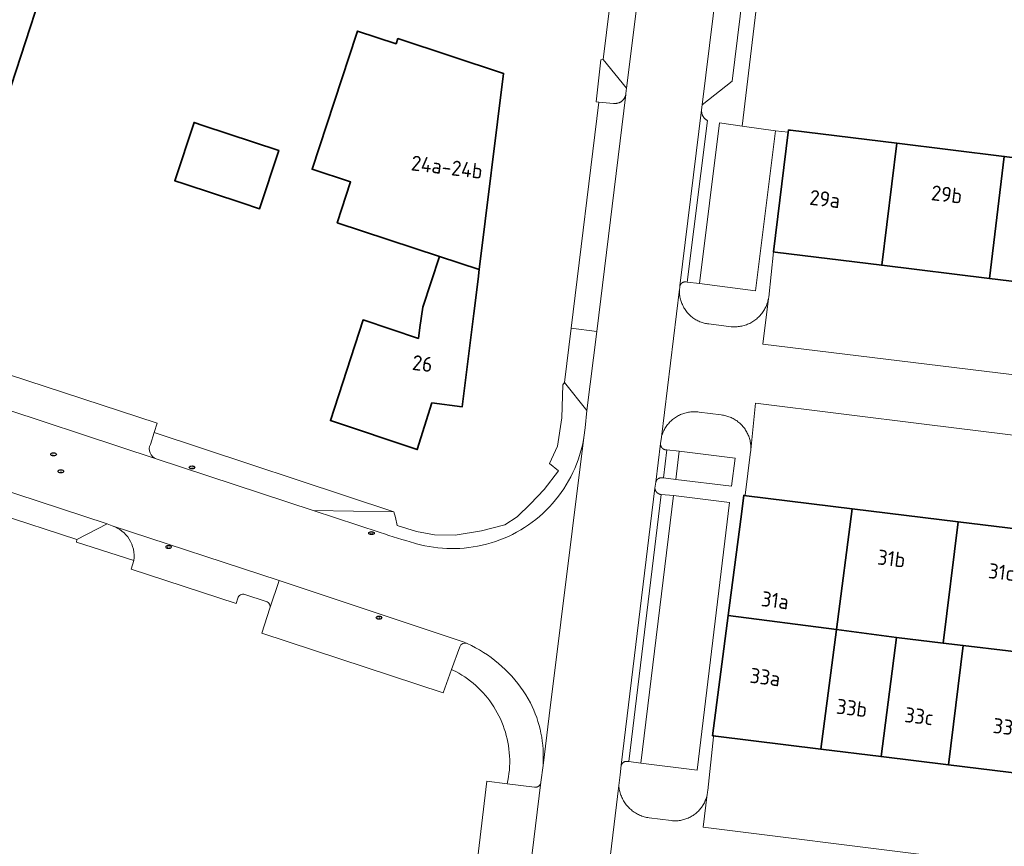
# Model space of a CAD drawing. Header units: metres. Extents: x 149984 to 156489, y 469398 to 478068.
# Tile 794 of 854: x 154919 to 155007, y 473667 to 473741. Entities that reach past the tile are written whole.
import ezdxf
from ezdxf.enums import TextEntityAlignment as Align

# ---------------------------------------------------------------- set-up
doc = ezdxf.new("R2010")
doc.units = ezdxf.units.M
doc.header["$LTSCALE"] = 0.75
for name, color, linetype, lineweight in [('B-WE-IE-MEUBILAIR-S', 252, 'Continuous', 25), ('B-WE-OG-BEBOUWING-GV', 6, 'Continuous', 35), ('B-WE-OG-BEBOUWING-T18', 1, 'Continuous', 18), ('B-WE-OG-TERREIN_ERF-GV', 252, 'Continuous', 18), ('B-WE-VH-OPENVERHARDING_BETONSTRAATSTEEN-GV', 252, 'Continuous', 18)]:
    doc.layers.add(name, color=color, linetype=linetype, lineweight=lineweight)
doc.styles.add('NLCS-ISO', font='NLCS-ISO.ttf')
doc.styles.add('NLCS-ISO-M750-T18', font='NLCS-ISO.ttf', dxfattribs={"height": 1.35})

# ---------------------------------------------------------------- blocks, each defined once
blk = doc.blocks.new('SIE-MEUBILAIR_PUT_RIOOLPUT-SO')
blk.add_ellipse((0, 0), major_axis=(1.25, 0), ratio=0.54)
at = {"style": 'NLCS-ISO'}
blk.add_text('ri', height=0.75, dxfattribs=at).set_placement((-0.04, 0.07), align=Align.MIDDLE_CENTER)
blk = doc.blocks.new('SIE-MEUBILAIR_PUT_KOLK-SO')
blk.add_ellipse((0, 0), major_axis=(1.25, 0), ratio=0.54)
at = {"style": 'NLCS-ISO'}
blk.add_text('klk', height=0.75, dxfattribs=at).set_placement((0.03, 0), align=Align.MIDDLE_CENTER)

msp = doc.modelspace()

# ---------------------------------------------------------------- linework, layer by layer
at = {"layer": 'B-WE-OG-BEBOUWING-GV', "flags": 128}
for points in [[(154916.247, 473774.913), (154911.454, 473760.277), (154912.415, 473759.962), (154902.533, 473729.786), (154914.89, 473725.75), (154924.772, 473755.926), (154930.82, 473753.945), (154931.465, 473755.916), (154940.095, 473753.12), (154943.46, 473763.506), (154941.008, 473764.3), (154941.989, 473767.326), (154935.853, 473769.314), (154935.61, 473768.572)], [(154956.294, 473719.628), (154959.867, 473718.45), (154962.052, 473736.018), (154952.574, 473739.141), (154952.422, 473738.68), (154948.963, 473739.82), (154948.869, 473739.536), (154944.884, 473727.443), (154948.343, 473726.303), (154947.138, 473722.646)], [(154933.429, 473726.124), (154938.589, 473724.422), (154940.18, 473723.898), (154941.902, 473729.121), (154935.11, 473731.36), (154934.304, 473731.626), (154932.582, 473726.403)], [(154987.763, 473730.928), (154987.579, 473730.951), (154987.554, 473730.745), (154986.246, 473720.032), (154986.39, 473720.014), (154995.953, 473718.841), (154997.287, 473729.763)], [(154997.287, 473729.763), (154995.953, 473718.841), (155005.593, 473717.659), (155006.928, 473728.583)], [(155015.261, 473716.474), (155016.596, 473727.399), (155006.928, 473728.583), (155005.593, 473717.659)], [(154959.867, 473718.45), (154956.294, 473719.628), (154954.8, 473715.085), (154954.551, 473713.244), (154954.421, 473712.281), (154949.459, 473713.931), (154946.535, 473704.924), (154954.312, 473702.325), (154955.626, 473706.493), (154958.332, 473706.136), (154959.374, 473714.507), (154959.76, 473717.598)], [(154991.882, 473686.185), (154993.287, 473697.02), (154983.817, 473698.185), (154983.702, 473698.199), (154983.58, 473698.214), (154983.305, 473696.097), (154982.183, 473687.444)], [(155002.795, 473695.85), (154993.287, 473697.02), (154991.882, 473686.185), (154997.271, 473685.486), (155001.467, 473684.983)], [(155012.636, 473694.639), (155002.795, 473695.85), (155001.467, 473684.983), (155003.25, 473684.769), (155011.312, 473683.802)], [(154981.069, 473676.64), (154990.493, 473675.481), (154991.882, 473686.185), (154982.183, 473687.444), (154980.786, 473676.675), (154980.892, 473676.662), (154981.037, 473676.644)], [(154990.493, 473675.481), (154995.887, 473674.817), (154997.271, 473685.486), (154991.882, 473686.185)], [(155003.25, 473684.769), (155001.467, 473684.983), (154997.271, 473685.486), (154995.887, 473674.817), (155001.942, 473674.073)], [(155001.942, 473674.073), (155010.002, 473673.081), (155011.312, 473683.802), (155003.25, 473684.769)]]:
    msp.add_lwpolyline(points, close=True, dxfattribs=at)
at = {"layer": 'B-WE-OG-TERREIN_ERF-GV', "flags": 128}
for points in [[(154959.848, 473761.54), (154957.444, 473754.121), (154943.308, 473758.701), (154945.712, 473766.12), (154941.989, 473767.326), (154941.008, 473764.3), (154943.46, 473763.506), (154940.095, 473753.12), (154931.465, 473755.916), (154930.82, 473753.945), (154924.772, 473755.926), (154914.89, 473725.75), (154902.533, 473729.786), (154912.415, 473759.962), (154911.454, 473760.277), (154916.247, 473774.913), (154935.61, 473768.572), (154935.853, 473769.314), (154933.688, 473770.016), (154938.504, 473784.875), (154963.42, 473776.8), (154958.422, 473762.002)], [(154948.869, 473739.536), (154948.963, 473739.82), (154952.422, 473738.68), (154952.574, 473739.141), (154962.052, 473736.018), (154959.867, 473718.45), (154959.76, 473717.598), (154959.374, 473714.507), (154958.332, 473706.136), (154955.626, 473706.493), (154954.312, 473702.325), (154946.535, 473704.924), (154949.459, 473713.931), (154954.421, 473712.281), (154954.551, 473713.244), (154954.8, 473715.085), (154956.294, 473719.628), (154947.138, 473722.646), (154948.343, 473726.303), (154944.884, 473727.443)], [(154938.589, 473724.422), (154933.429, 473726.124), (154932.582, 473726.403), (154934.304, 473731.626), (154935.11, 473731.36), (154941.902, 473729.121), (154940.18, 473723.898)], [(155033.048, 473705.929), (155034.207, 473714.151), (155024.578, 473715.332), (155015.261, 473716.474), (155005.593, 473717.659), (154995.953, 473718.841), (154986.39, 473720.014), (154986.246, 473720.032), (154985.814, 473715.967), (154985.797, 473715.861), (154985.305, 473711.761), (155000, 473709.966)], [(155031.539, 473692.313), (155032.447, 473700.562), (155000, 473704.579), (154984.639, 473706.481), (154984.208, 473702.308), (154984.201, 473702.206), (154984.19, 473702.104), (154983.706, 473698.228), (154983.702, 473698.199), (154983.817, 473698.185), (154993.287, 473697.02), (155002.795, 473695.85), (155012.636, 473694.639), (155021.914, 473693.497)], [(155010.002, 473673.081), (155001.942, 473674.073), (154995.887, 473674.817), (154990.493, 473675.481), (154981.069, 473676.64), (154981.037, 473676.644), (154980.892, 473676.662), (154980.88, 473676.573), (154980.353, 473671.76), (154980.343, 473671.658), (154980.329, 473671.556), (154980.311, 473671.455), (154979.941, 473668.497), (155000, 473665.986), (155027.94, 473662.566), (155028.905, 473670.756), (155019.28, 473671.94)]]:
    msp.add_lwpolyline(points, close=True, dxfattribs=at)
for points in [[(154988.143, 473770.554), (154983.436, 473731.296), (154986.416, 473730.89), (154987.554, 473730.745), (154987.579, 473730.951), (154987.763, 473730.928), (154997.287, 473729.763), (155006.928, 473728.583), (155016.596, 473727.399)], [(154917.679, 473709.052), (154931.002, 473704.698), (154930.73, 473703.845), (154952.216, 473696.745), (154952.353, 473696.232), (154952.525, 473695.509), (154954.241, 473694.978), (154955.858, 473694.668), (154957.713, 473694.645), (154960.083, 473695.044), (154962.154, 473695.576), (154963.256, 473696.301), (154964.474, 473697.47), (154965.681, 473698.749), (154966.988, 473700.421), (154966.18, 473701.08), (154966.9, 473702.63), (154967.265, 473705.155), (154967.366, 473708.11), (154967.505, 473708.315), (154968.104, 473713.205), (154970.593, 473733.457), (154970.337, 473733.48), (154970.756, 473737.233), (154970.972, 473737.282), (154971.566, 473742.12)], [(154938.224, 473688.996), (154938.073, 473688.526), (154928.657, 473691.613), (154928.909, 473692.381), (154923.784, 473694.028), (154923.802, 473694.258), (154909.5, 473698.915), (154909.355, 473698.749), (154896.698, 473659.203)], [(154940.776, 473688.707), (154938.86, 473689.33)], [(154962.38, 473672.372), (154962.443, 473672.678), (154962.496, 473672.986), (154962.538, 473673.296), (154962.57, 473673.608), (154962.59, 473673.92), (154962.601, 473674.232), (154962.6, 473674.545), (154962.589, 473674.858), (154962.567, 473675.17), (154962.534, 473675.481), (154962.49, 473675.791), (154962.436, 473676.099), (154962.372, 473676.405), (154962.297, 473676.709), (154962.212, 473677.01), (154962.116, 473677.308), (154962.01, 473677.602), (154961.895, 473677.893), (154961.769, 473678.179), (154961.633, 473678.461), (154961.488, 473678.738), (154961.334, 473679.01), (154961.17, 473679.277), (154960.998, 473679.538), (154960.816, 473679.793), (154960.626, 473680.041), (154960.427, 473680.283), (154960.221, 473680.518), (154960.006, 473680.745), (154959.784, 473680.965), (154959.554, 473681.177), (154959.317, 473681.382), (154959.073, 473681.578), (154958.823, 473681.765), (154958.566, 473681.944), (154958.304, 473682.114), (154958.035, 473682.275), (154957.762, 473682.427), (154957.576, 473682.522), (154957.392, 473682.615), (154956.647, 473680.526), (154940.374, 473685.873), (154941.102, 473688.101)], [(154959.106, 473660.577), (154960.564, 473672.6), (154962.38, 473672.372)]]:
    msp.add_lwpolyline(points, dxfattribs=at)
at = {"layer": 'B-WE-OG-TERREIN_ERF-GV'}
for points in [[(154938.86, 473689.33, 0.439576), (154938.224, 473688.996)], [(154941.102, 473688.101, 0.422096), (154940.776, 473688.707)]]:
    msp.add_lwpolyline(points, format="xyb", dxfattribs=at)
at = {"layer": 'B-WE-VH-OPENVERHARDING_BETONSTRAATSTEEN-GV', "flags": 128}
for points in [[(154970.964, 473660.609), (154972.38, 473672.21), (154972.498, 473673.181), (154972.603, 473674.048), (154975.615, 473698.876), (154975.696, 473699.388), (154976.12, 473702.856), (154976.194, 473703.425), (154977.825, 473716.705), (154977.839, 473716.821), (154977.859, 473716.984), (154979.797, 473732.769), (154979.856, 473733.214), (154984.813, 473773.36), (154984.911, 473774.267), (154988.085, 473800.046), (154974.893, 473804.386), (154968.72, 473806.403), (154950.583, 473812.362), (154947.286, 473813.444)], [(154986.903, 473770.785), (154982.549, 473735.337), (154979.856, 473733.214), (154979.797, 473732.769), (154979.795, 473732.734), (154979.794, 473732.699), (154979.794, 473732.663), (154979.796, 473732.628), (154979.798, 473732.593), (154979.802, 473732.558), (154979.808, 473732.523), (154979.814, 473732.488), (154979.821, 473732.454), (154979.83, 473732.42), (154979.84, 473732.386), (154979.851, 473732.352), (154979.863, 473732.319), (154979.876, 473732.287), (154979.891, 473732.255), (154979.906, 473732.223), (154979.923, 473732.192), (154979.941, 473732.161), (154979.959, 473732.131), (154979.979, 473732.102), (154980, 473732.074), (154980.022, 473732.046), (154980.044, 473732.019), (154980.068, 473731.993), (154980.092, 473731.967), (154980.117, 473731.943), (154980.144, 473731.919), (154980.171, 473731.896), (154980.198, 473731.874), (154980.227, 473731.854), (154980.256, 473731.834), (154980.286, 473731.815), (154980.316, 473731.797), (154978.515, 473717.334), (154979.603, 473717.185), (154981.406, 473731.593), (154983.436, 473731.296), (154988.143, 473770.554)], [(154951.003, 473694.881), (154944.993, 473696.858), (154930.925, 473701.485), (154914.238, 473706.983), (154898.181, 473712.288), (154885.735, 473716.388), (154880.87, 473717.951), (154868.417, 473721.985), (154864.226, 473723.34), (154854.249, 473726.631), (154853.761, 473726.806), (154845.572, 473729.462), (154839.905, 473731.362), (154839.225, 473731.562), (154781.89, 473750.395)], [(154973.965, 473741.853), (154973.061, 473734.69), (154973.018, 473734.219), (154973.009, 473734.146), (154970.401, 473712.904), (154969.522, 473705.832), (154969.362, 473704.278), (154969.253, 473703.407), (154966.142, 473678.47), (154965.586, 473674.013), (154965.405, 473672.515), (154963.818, 473659.563)], [(155033.048, 473705.929), (155000, 473709.966), (154985.305, 473711.761), (154985.797, 473715.861), (154985.776, 473715.756), (154985.752, 473715.651), (154985.724, 473715.548), (154985.692, 473715.445), (154985.657, 473715.343), (154985.618, 473715.243), (154985.576, 473715.145), (154985.53, 473715.047), (154985.482, 473714.952), (154985.429, 473714.858), (154985.374, 473714.766), (154985.315, 473714.676), (154985.254, 473714.588), (154985.189, 473714.502), (154985.122, 473714.419), (154985.051, 473714.338), (154984.978, 473714.259), (154984.902, 473714.183), (154984.824, 473714.11), (154984.743, 473714.039), (154984.659, 473713.972), (154984.574, 473713.907), (154984.486, 473713.845), (154984.396, 473713.787), (154984.304, 473713.731), (154984.21, 473713.679), (154984.115, 473713.63), (154984.018, 473713.584), (154983.919, 473713.542), (154983.819, 473713.503), (154983.717, 473713.468), (154983.615, 473713.436), (154983.511, 473713.408), (154983.407, 473713.383), (154983.301, 473713.362), (154983.196, 473713.345), (154983.089, 473713.332), (154982.982, 473713.322), (154982.875, 473713.315), (154982.768, 473713.313), (154982.66, 473713.314), (154982.553, 473713.319), (154982.446, 473713.328), (154980.445, 473713.573), (154980.343, 473713.586), (154980.242, 473713.603), (154980.142, 473713.623), (154980.042, 473713.647), (154979.943, 473713.674), (154979.846, 473713.704), (154979.749, 473713.738), (154979.654, 473713.775), (154979.559, 473713.816), (154979.467, 473713.86), (154979.376, 473713.907), (154979.286, 473713.957), (154979.199, 473714.01), (154979.113, 473714.066), (154979.029, 473714.125), (154978.948, 473714.187), (154978.868, 473714.251), (154978.791, 473714.319), (154978.716, 473714.389), (154978.644, 473714.461), (154978.574, 473714.536), (154978.507, 473714.614), (154978.443, 473714.694), (154978.381, 473714.775), (154978.323, 473714.859), (154978.267, 473714.945), (154978.214, 473715.033), (154978.165, 473715.123), (154978.118, 473715.214), (154978.075, 473715.307), (154978.035, 473715.401), (154977.998, 473715.497), (154977.964, 473715.593), (154977.934, 473715.691), (154977.907, 473715.79), (154977.884, 473715.89), (154977.864, 473715.991), (154977.848, 473716.092), (154977.835, 473716.193), (154977.826, 473716.295), (154977.82, 473716.398), (154977.818, 473716.5), (154977.82, 473716.602), (154977.825, 473716.705), (154976.194, 473703.425), (154976.222, 473703.527), (154976.254, 473703.628), (154976.29, 473703.727), (154976.328, 473703.826), (154976.371, 473703.923), (154976.416, 473704.018), (154976.465, 473704.112), (154976.517, 473704.204), (154976.572, 473704.294), (154976.63, 473704.382), (154976.692, 473704.469), (154976.756, 473704.553), (154976.823, 473704.634), (154976.893, 473704.714), (154976.965, 473704.791), (154977.04, 473704.865), (154977.118, 473704.937), (154977.198, 473705.006), (154977.281, 473705.072), (154977.365, 473705.135), (154977.452, 473705.196), (154977.541, 473705.253), (154977.632, 473705.307), (154977.725, 473705.358), (154977.819, 473705.406), (154977.915, 473705.45), (154978.012, 473705.492), (154978.111, 473705.529), (154978.211, 473705.564), (154978.312, 473705.594), (154978.414, 473705.622), (154978.517, 473705.646), (154978.621, 473705.666), (154978.726, 473705.682), (154978.831, 473705.695), (154978.936, 473705.705), (154979.042, 473705.71), (154979.147, 473705.712), (154979.253, 473705.711), (154979.359, 473705.705), (154979.464, 473705.697), (154979.569, 473705.684), (154981.56, 473705.425), (154981.662, 473705.412), (154981.763, 473705.396), (154981.864, 473705.376), (154981.963, 473705.353), (154982.062, 473705.326), (154982.16, 473705.296), (154982.257, 473705.263), (154982.353, 473705.226), (154982.447, 473705.186), (154982.54, 473705.143), (154982.632, 473705.097), (154982.722, 473705.047), (154982.81, 473704.995), (154982.896, 473704.939), (154982.98, 473704.881), (154983.062, 473704.819), (154983.142, 473704.755), (154983.22, 473704.688), (154983.295, 473704.618), (154983.368, 473704.546), (154983.438, 473704.472), (154983.506, 473704.395), (154983.571, 473704.316), (154983.633, 473704.234), (154983.692, 473704.151), (154983.749, 473704.065), (154983.802, 473703.978), (154983.853, 473703.888), (154983.9, 473703.797), (154983.944, 473703.705), (154983.985, 473703.611), (154984.023, 473703.516), (154984.057, 473703.419), (154984.088, 473703.321), (154984.116, 473703.223), (154984.14, 473703.123), (154984.161, 473703.023), (154984.178, 473702.921), (154984.192, 473702.82), (154984.202, 473702.718), (154984.209, 473702.616), (154984.212, 473702.513), (154984.212, 473702.411), (154984.208, 473702.308), (154984.639, 473706.481), (155000, 473704.579), (155032.447, 473700.562)], [(154930.392, 473702.784), (154930.73, 473703.845), (154931.002, 473704.698), (154917.679, 473709.052)], [(154969.253, 473703.407), (154969.362, 473704.278), (154969.522, 473705.832), (154967.505, 473708.315), (154967.366, 473708.11), (154967.265, 473705.155), (154966.9, 473702.63), (154966.18, 473701.08), (154966.988, 473700.421), (154965.681, 473698.749), (154964.474, 473697.47), (154963.256, 473696.301), (154962.154, 473695.576), (154960.083, 473695.044), (154957.713, 473694.645), (154955.858, 473694.668), (154954.241, 473694.978), (154952.525, 473695.509), (154952.353, 473696.232), (154952.216, 473696.745), (154944.993, 473696.858), (154951.003, 473694.881)], [(154914.238, 473706.983), (154930.925, 473701.485)], [(154952.216, 473696.745), (154930.73, 473703.845), (154930.392, 473702.784)], [(154908.128, 473701.711), (154926.527, 473695.676), (154926.962, 473695.495), (154941.923, 473690.581), (154958.526, 473685.058), (154958.789, 473684.938), (154959.17, 473684.762), (154959.538, 473684.57), (154959.9, 473684.366), (154960.255, 473684.149), (154960.602, 473683.92), (154960.941, 473683.679), (154961.271, 473683.427), (154961.593, 473683.164), (154961.905, 473682.89), (154962.208, 473682.606), (154962.502, 473682.311), (154962.785, 473682.007), (154963.057, 473681.693), (154963.318, 473681.37), (154963.569, 473681.038), (154963.808, 473680.698), (154964.035, 473680.35), (154964.25, 473679.995), (154964.453, 473679.632), (154964.612, 473679.306), (154964.761, 473678.975), (154964.898, 473678.639), (154965.023, 473678.299), (154965.136, 473677.954), (154965.238, 473677.606), (154965.328, 473677.255), (154965.406, 473676.901), (154965.471, 473676.544), (154965.525, 473676.185), (154965.566, 473675.825), (154965.594, 473675.463), (154965.611, 473675.101), (154965.615, 473674.738), (154965.606, 473674.375), (154965.586, 473674.013), (154966.142, 473678.47), (154969.253, 473703.407), (154969.179, 473702.999), (154969.09, 473702.594), (154968.987, 473702.193), (154968.87, 473701.795), (154968.739, 473701.401), (154968.595, 473701.012), (154968.437, 473700.629), (154968.266, 473700.251), (154968.082, 473699.879), (154967.885, 473699.514), (154967.675, 473699.157), (154967.453, 473698.806), (154967.219, 473698.464), (154966.973, 473698.13), (154966.716, 473697.805), (154966.447, 473697.489), (154966.168, 473697.182), (154965.878, 473696.886), (154965.578, 473696.599), (154965.268, 473696.324), (154964.949, 473696.059), (154964.62, 473695.806), (154964.283, 473695.564), (154963.938, 473695.334), (154963.585, 473695.117), (154963.225, 473694.911), (154962.857, 473694.719), (154962.483, 473694.539), (154962.104, 473694.373), (154961.718, 473694.22), (154961.328, 473694.08), (154960.932, 473693.954), (154960.533, 473693.842), (154960.13, 473693.745), (154959.724, 473693.661), (154959.315, 473693.591), (154958.925, 473693.535), (154958.533, 473693.493), (154958.14, 473693.464), (154957.746, 473693.447), (154957.352, 473693.444), (154956.958, 473693.454), (154956.564, 473693.477), (154956.171, 473693.513), (154955.78, 473693.562), (154955.391, 473693.624), (154955.004, 473693.699), (154954.62, 473693.787), (154954.239, 473693.888), (154954.076, 473693.937)], [(154954.076, 473693.937), (154954.239, 473693.888), (154954.62, 473693.787), (154955.004, 473693.699), (154955.391, 473693.624), (154955.78, 473693.562), (154956.171, 473693.513), (154956.564, 473693.477), (154956.958, 473693.454), (154957.352, 473693.444), (154957.746, 473693.447), (154958.14, 473693.464), (154958.533, 473693.493), (154958.925, 473693.535), (154959.315, 473693.591), (154959.724, 473693.661), (154960.13, 473693.745), (154960.533, 473693.842), (154960.932, 473693.954), (154961.328, 473694.08), (154961.718, 473694.22), (154962.104, 473694.373), (154962.483, 473694.539), (154962.857, 473694.719), (154963.225, 473694.911), (154963.585, 473695.117), (154963.938, 473695.334), (154964.283, 473695.564), (154964.62, 473695.806), (154964.949, 473696.059), (154965.268, 473696.324), (154965.578, 473696.599), (154965.878, 473696.886), (154966.168, 473697.182), (154966.447, 473697.489), (154966.716, 473697.805), (154966.973, 473698.13), (154967.219, 473698.464), (154967.453, 473698.806), (154967.675, 473699.157), (154967.885, 473699.514), (154968.082, 473699.879), (154968.266, 473700.251), (154968.437, 473700.629), (154968.595, 473701.012), (154968.739, 473701.401), (154968.87, 473701.795), (154968.987, 473702.193), (154969.09, 473702.594), (154969.179, 473702.999), (154969.253, 473703.407)], [(154930.925, 473701.485), (154944.993, 473696.858), (154952.216, 473696.745)], [(154926.962, 473695.495), (154926.527, 473695.676), (154923.802, 473694.258), (154923.784, 473694.028), (154928.909, 473692.381)], [(154941.102, 473688.101), (154941.923, 473690.581), (154926.962, 473695.495)], [(154928.909, 473692.381), (154928.657, 473691.613), (154938.073, 473688.526), (154938.224, 473688.996)], [(154941.923, 473690.581), (154941.102, 473688.101), (154940.374, 473685.873), (154956.647, 473680.526), (154957.392, 473682.615), (154958.12, 473684.655)], [(154958.789, 473684.938), (154958.526, 473685.058), (154941.923, 473690.581)], [(154938.86, 473689.33), (154940.776, 473688.707)], [(154964.761, 473678.975), (154964.612, 473679.306), (154964.453, 473679.632), (154964.25, 473679.995), (154964.035, 473680.35), (154963.808, 473680.698), (154963.569, 473681.038), (154963.318, 473681.37), (154963.057, 473681.693), (154962.785, 473682.007), (154962.502, 473682.311), (154962.208, 473682.606), (154961.905, 473682.89), (154961.593, 473683.164), (154961.271, 473683.427), (154960.941, 473683.679), (154960.602, 473683.92), (154960.255, 473684.149), (154959.9, 473684.366), (154959.538, 473684.57), (154959.17, 473684.762), (154958.789, 473684.938)], [(154958.12, 473684.655), (154957.392, 473682.615), (154957.576, 473682.522), (154957.762, 473682.427), (154958.035, 473682.275), (154958.304, 473682.114), (154958.566, 473681.944), (154958.823, 473681.765), (154959.073, 473681.578), (154959.317, 473681.382), (154959.554, 473681.177), (154959.784, 473680.965), (154960.006, 473680.745), (154960.221, 473680.518), (154960.427, 473680.283), (154960.626, 473680.041), (154960.816, 473679.793), (154960.998, 473679.538), (154961.17, 473679.277), (154961.334, 473679.01), (154961.488, 473678.738), (154961.633, 473678.461), (154961.769, 473678.179), (154961.895, 473677.893), (154962.01, 473677.602), (154962.116, 473677.308), (154962.212, 473677.01), (154962.297, 473676.709), (154962.372, 473676.405), (154962.436, 473676.099), (154962.49, 473675.791), (154962.534, 473675.481), (154962.567, 473675.17), (154962.589, 473674.858), (154962.6, 473674.545), (154962.601, 473674.232), (154962.59, 473673.92), (154962.57, 473673.608), (154962.538, 473673.296), (154962.496, 473672.986), (154962.443, 473672.678), (154962.38, 473672.372), (154964.835, 473672.063), (154964.853, 473672.062), (154964.871, 473672.061), (154964.889, 473672.06), (154964.906, 473672.061), (154964.924, 473672.062), (154964.942, 473672.063), (154964.96, 473672.066), (154964.978, 473672.068), (154964.995, 473672.072), (154965.012, 473672.076), (154965.03, 473672.08), (154965.047, 473672.085), (154965.064, 473672.091), (154965.081, 473672.098), (154965.097, 473672.105), (154965.113, 473672.112), (154965.129, 473672.12), (154965.145, 473672.129), (154965.16, 473672.138), (154965.175, 473672.147), (154965.19, 473672.157), (154965.205, 473672.168), (154965.219, 473672.179), (154965.232, 473672.191), (154965.245, 473672.203), (154965.258, 473672.215), (154965.271, 473672.228), (154965.282, 473672.241), (154965.294, 473672.255), (154965.305, 473672.269), (154965.315, 473672.284), (154965.325, 473672.299), (154965.335, 473672.314), (154965.344, 473672.329), (154965.352, 473672.345), (154965.36, 473672.361), (154965.367, 473672.377), (154965.374, 473672.394), (154965.38, 473672.411), (154965.386, 473672.428), (154965.391, 473672.445), (154965.395, 473672.462), (154965.399, 473672.48), (154965.402, 473672.497), (154965.405, 473672.515), (154965.586, 473674.013), (154965.606, 473674.375), (154965.615, 473674.738), (154965.611, 473675.101), (154965.594, 473675.463), (154965.566, 473675.825), (154965.525, 473676.185), (154965.471, 473676.544), (154965.406, 473676.901), (154965.328, 473677.255), (154965.238, 473677.606), (154965.136, 473677.954), (154965.023, 473678.299), (154964.898, 473678.639), (154964.761, 473678.975)], [(154963.818, 473659.563), (154965.405, 473672.515), (154965.402, 473672.497), (154965.399, 473672.48), (154965.395, 473672.462), (154965.391, 473672.445), (154965.386, 473672.428), (154965.38, 473672.411), (154965.374, 473672.394), (154965.367, 473672.377), (154965.36, 473672.361), (154965.352, 473672.345), (154965.344, 473672.329), (154965.335, 473672.314), (154965.325, 473672.299), (154965.315, 473672.284), (154965.305, 473672.269), (154965.294, 473672.255), (154965.282, 473672.241), (154965.271, 473672.228), (154965.258, 473672.215), (154965.245, 473672.203), (154965.232, 473672.191), (154965.219, 473672.179), (154965.205, 473672.168), (154965.19, 473672.157), (154965.175, 473672.147), (154965.16, 473672.138), (154965.145, 473672.129), (154965.129, 473672.12), (154965.113, 473672.112), (154965.097, 473672.105), (154965.081, 473672.098), (154965.064, 473672.091), (154965.047, 473672.085), (154965.03, 473672.08), (154965.012, 473672.076), (154964.995, 473672.072), (154964.978, 473672.068), (154964.96, 473672.066), (154964.942, 473672.063), (154964.924, 473672.062), (154964.906, 473672.061), (154964.889, 473672.06), (154964.871, 473672.061), (154964.853, 473672.062), (154964.835, 473672.063), (154962.38, 473672.372), (154960.564, 473672.6), (154959.106, 473660.577)], [(155000, 473665.986), (154979.941, 473668.497), (154980.311, 473671.455), (154980.29, 473671.355), (154980.265, 473671.255), (154980.238, 473671.156), (154980.206, 473671.059), (154980.171, 473670.962), (154980.133, 473670.867), (154980.092, 473670.773), (154980.047, 473670.68), (154980, 473670.589), (154979.949, 473670.5), (154979.895, 473670.413), (154979.838, 473670.328), (154979.778, 473670.244), (154979.715, 473670.163), (154979.65, 473670.084), (154979.582, 473670.007), (154979.511, 473669.933), (154979.437, 473669.861), (154979.362, 473669.792), (154979.283, 473669.726), (154979.203, 473669.662), (154979.12, 473669.601), (154979.036, 473669.543), (154978.949, 473669.488), (154978.861, 473669.436), (154978.77, 473669.387), (154978.679, 473669.341), (154978.585, 473669.299), (154978.49, 473669.26), (154978.394, 473669.224), (154978.297, 473669.191), (154978.199, 473669.162), (154978.099, 473669.136), (154977.999, 473669.114), (154977.898, 473669.095), (154977.797, 473669.08), (154977.695, 473669.068), (154977.592, 473669.06), (154977.49, 473669.055), (154977.387, 473669.054), (154977.285, 473669.056), (154977.182, 473669.062), (154977.08, 473669.072), (154975.092, 473669.325), (154974.984, 473669.342), (154974.876, 473669.363), (154974.769, 473669.387), (154974.663, 473669.415), (154974.558, 473669.447), (154974.454, 473669.482), (154974.351, 473669.521), (154974.25, 473669.564), (154974.15, 473669.61), (154974.052, 473669.66), (154973.956, 473669.712), (154973.862, 473669.769), (154973.77, 473669.828), (154973.68, 473669.891), (154973.592, 473669.956), (154973.506, 473670.025), (154973.423, 473670.097), (154973.343, 473670.171), (154973.265, 473670.249), (154973.189, 473670.329), (154973.117, 473670.411), (154973.048, 473670.496), (154972.981, 473670.584), (154972.918, 473670.673), (154972.858, 473670.765), (154972.801, 473670.859), (154972.747, 473670.955), (154972.697, 473671.052), (154972.65, 473671.151), (154972.607, 473671.252), (154972.567, 473671.354), (154972.53, 473671.458), (154972.498, 473671.563), (154972.469, 473671.669), (154972.444, 473671.775), (154972.422, 473671.883), (154972.404, 473671.991), (154972.39, 473672.1), (154972.38, 473672.21), (154970.964, 473660.609)]]:
    msp.add_lwpolyline(points, dxfattribs=at)
for points in [[(154986.903, 473770.785), (154984.813, 473773.36), (154979.856, 473733.214), (154982.549, 473735.337)], [(154973.061, 473734.69), (154973.965, 473741.853), (154971.566, 473742.12), (154970.972, 473737.282)], [(154972.274, 473733.357), (154972.307, 473733.365), (154972.339, 473733.375), (154972.371, 473733.385), (154972.403, 473733.397), (154972.434, 473733.41), (154972.465, 473733.423), (154972.495, 473733.438), (154972.524, 473733.454), (154972.553, 473733.471), (154972.582, 473733.489), (154972.61, 473733.508), (154972.637, 473733.528), (154972.663, 473733.548), (154972.689, 473733.57), (154972.714, 473733.593), (154972.738, 473733.616), (154972.762, 473733.64), (154972.784, 473733.665), (154972.806, 473733.691), (154972.826, 473733.717), (154972.846, 473733.745), (154972.865, 473733.773), (154972.883, 473733.801), (154972.9, 473733.83), (154972.915, 473733.86), (154972.93, 473733.89), (154972.944, 473733.921), (154972.957, 473733.952), (154972.968, 473733.984), (154972.979, 473734.016), (154972.988, 473734.048), (154972.996, 473734.08), (154973.003, 473734.113), (154973.009, 473734.146), (154973.018, 473734.219), (154973.061, 473734.69), (154970.972, 473737.282), (154970.756, 473737.233), (154970.337, 473733.48), (154970.593, 473733.457), (154971.907, 473733.342), (154971.94, 473733.338), (154971.974, 473733.334), (154972.007, 473733.332), (154972.041, 473733.331), (154972.075, 473733.331), (154972.108, 473733.333), (154972.142, 473733.335), (154972.175, 473733.339), (154972.208, 473733.344), (154972.242, 473733.35)], [(154972.307, 473733.365), (154972.274, 473733.357), (154972.242, 473733.35), (154972.208, 473733.344), (154972.175, 473733.339), (154972.142, 473733.335), (154972.108, 473733.333), (154972.075, 473733.331), (154972.041, 473733.331), (154972.007, 473733.332), (154971.974, 473733.334), (154971.94, 473733.338), (154971.907, 473733.342), (154970.593, 473733.457), (154968.104, 473713.205), (154970.401, 473712.904), (154973.009, 473734.146), (154973.003, 473734.113), (154972.996, 473734.08), (154972.988, 473734.048), (154972.979, 473734.016), (154972.968, 473733.984), (154972.957, 473733.952), (154972.944, 473733.921), (154972.93, 473733.89), (154972.915, 473733.86), (154972.9, 473733.83), (154972.883, 473733.801), (154972.865, 473733.773), (154972.846, 473733.745), (154972.826, 473733.717), (154972.806, 473733.691), (154972.784, 473733.665), (154972.762, 473733.64), (154972.738, 473733.616), (154972.714, 473733.593), (154972.689, 473733.57), (154972.663, 473733.548), (154972.637, 473733.528), (154972.61, 473733.508), (154972.582, 473733.489), (154972.553, 473733.471), (154972.524, 473733.454), (154972.495, 473733.438), (154972.465, 473733.423), (154972.434, 473733.41), (154972.403, 473733.397), (154972.371, 473733.385), (154972.339, 473733.375)], [(154980.227, 473731.854), (154980.198, 473731.874), (154980.171, 473731.896), (154980.144, 473731.919), (154980.117, 473731.943), (154980.092, 473731.967), (154980.068, 473731.993), (154980.044, 473732.019), (154980.022, 473732.046), (154980, 473732.074), (154979.979, 473732.102), (154979.959, 473732.131), (154979.941, 473732.161), (154979.923, 473732.192), (154979.906, 473732.223), (154979.891, 473732.255), (154979.876, 473732.287), (154979.863, 473732.319), (154979.851, 473732.352), (154979.84, 473732.386), (154979.83, 473732.42), (154979.821, 473732.454), (154979.814, 473732.488), (154979.808, 473732.523), (154979.802, 473732.558), (154979.798, 473732.593), (154979.796, 473732.628), (154979.794, 473732.663), (154979.794, 473732.699), (154979.795, 473732.734), (154979.797, 473732.769), (154977.859, 473716.984), (154977.863, 473717), (154977.869, 473717.017), (154977.874, 473717.033), (154977.88, 473717.048), (154977.887, 473717.064), (154977.895, 473717.079), (154977.902, 473717.094), (154977.911, 473717.109), (154977.92, 473717.123), (154977.929, 473717.137), (154977.939, 473717.151), (154977.949, 473717.164), (154977.96, 473717.177), (154977.971, 473717.19), (154977.983, 473717.202), (154977.995, 473717.214), (154978.007, 473717.226), (154978.02, 473717.237), (154978.033, 473717.247), (154978.047, 473717.257), (154978.061, 473717.267), (154978.075, 473717.276), (154978.09, 473717.284), (154978.105, 473717.292), (154978.12, 473717.3), (154978.135, 473717.307), (154978.151, 473717.313), (154978.167, 473717.319), (154978.183, 473717.325), (154978.199, 473717.33), (154978.215, 473717.334), (154978.232, 473717.337), (154978.248, 473717.341), (154978.265, 473717.343), (154978.282, 473717.345), (154978.299, 473717.346), (154978.316, 473717.347), (154978.333, 473717.347), (154978.35, 473717.347), (154978.366, 473717.346), (154978.383, 473717.344), (154978.4, 473717.342), (154978.515, 473717.334), (154980.316, 473731.797), (154980.286, 473731.815), (154980.256, 473731.834)], [(154979.603, 473717.185), (154978.515, 473717.334), (154978.4, 473717.342), (154978.383, 473717.344), (154978.366, 473717.346), (154978.35, 473717.347), (154978.333, 473717.347), (154978.316, 473717.347), (154978.299, 473717.346), (154978.282, 473717.345), (154978.265, 473717.343), (154978.248, 473717.341), (154978.232, 473717.337), (154978.215, 473717.334), (154978.199, 473717.33), (154978.183, 473717.325), (154978.167, 473717.319), (154978.151, 473717.313), (154978.135, 473717.307), (154978.12, 473717.3), (154978.105, 473717.292), (154978.09, 473717.284), (154978.075, 473717.276), (154978.061, 473717.267), (154978.047, 473717.257), (154978.033, 473717.247), (154978.02, 473717.237), (154978.007, 473717.226), (154977.995, 473717.214), (154977.983, 473717.202), (154977.971, 473717.19), (154977.96, 473717.177), (154977.949, 473717.164), (154977.939, 473717.151), (154977.929, 473717.137), (154977.92, 473717.123), (154977.911, 473717.109), (154977.902, 473717.094), (154977.895, 473717.079), (154977.887, 473717.064), (154977.88, 473717.048), (154977.874, 473717.033), (154977.869, 473717.017), (154977.863, 473717), (154977.859, 473716.984), (154977.839, 473716.821), (154977.825, 473716.705), (154977.82, 473716.602), (154977.818, 473716.5), (154977.82, 473716.398), (154977.826, 473716.295), (154977.835, 473716.193), (154977.848, 473716.092), (154977.864, 473715.991), (154977.884, 473715.89), (154977.907, 473715.79), (154977.934, 473715.691), (154977.964, 473715.593), (154977.998, 473715.497), (154978.035, 473715.401), (154978.075, 473715.307), (154978.118, 473715.214), (154978.165, 473715.123), (154978.214, 473715.033), (154978.267, 473714.945), (154978.323, 473714.859), (154978.381, 473714.775), (154978.443, 473714.694), (154978.507, 473714.614), (154978.574, 473714.536), (154978.644, 473714.461), (154978.716, 473714.389), (154978.791, 473714.319), (154978.868, 473714.251), (154978.948, 473714.187), (154979.029, 473714.125), (154979.113, 473714.066), (154979.199, 473714.01), (154979.286, 473713.957), (154979.376, 473713.907), (154979.467, 473713.86), (154979.559, 473713.816), (154979.654, 473713.775), (154979.749, 473713.738), (154979.846, 473713.704), (154979.943, 473713.674), (154980.042, 473713.647), (154980.142, 473713.623), (154980.242, 473713.603), (154980.343, 473713.586), (154980.445, 473713.573), (154982.446, 473713.328), (154982.553, 473713.319), (154982.66, 473713.314), (154982.768, 473713.313), (154982.875, 473713.315), (154982.982, 473713.322), (154983.089, 473713.332), (154983.196, 473713.345), (154983.301, 473713.362), (154983.407, 473713.383), (154983.511, 473713.408), (154983.615, 473713.436), (154983.717, 473713.468), (154983.819, 473713.503), (154983.919, 473713.542), (154984.018, 473713.584), (154984.115, 473713.63), (154984.21, 473713.679), (154984.304, 473713.731), (154984.396, 473713.787), (154984.486, 473713.845), (154984.574, 473713.907), (154984.659, 473713.972), (154984.743, 473714.039), (154984.824, 473714.11), (154984.902, 473714.183), (154984.978, 473714.259), (154985.051, 473714.338), (154985.122, 473714.419), (154985.189, 473714.502), (154985.254, 473714.588), (154985.315, 473714.676), (154985.374, 473714.766), (154985.429, 473714.858), (154985.482, 473714.952), (154985.53, 473715.047), (154985.576, 473715.145), (154985.618, 473715.243), (154985.657, 473715.343), (154985.692, 473715.445), (154985.724, 473715.548), (154985.752, 473715.651), (154985.776, 473715.756), (154985.797, 473715.861), (154985.814, 473715.967), (154986.246, 473720.032), (154987.554, 473730.745), (154986.416, 473730.89), (154984.627, 473716.537)], [(154981.406, 473731.593), (154979.603, 473717.185), (154984.627, 473716.537), (154986.416, 473730.89), (154983.436, 473731.296)], [(154968.104, 473713.205), (154967.505, 473708.315), (154969.522, 473705.832), (154970.401, 473712.904)], [(154982.183, 473687.444), (154983.305, 473696.097), (154983.58, 473698.214), (154983.702, 473698.199), (154983.706, 473698.228), (154984.19, 473702.104), (154984.201, 473702.206), (154984.208, 473702.308), (154984.212, 473702.411), (154984.212, 473702.513), (154984.209, 473702.616), (154984.202, 473702.718), (154984.192, 473702.82), (154984.178, 473702.921), (154984.161, 473703.023), (154984.14, 473703.123), (154984.116, 473703.223), (154984.088, 473703.321), (154984.057, 473703.419), (154984.023, 473703.516), (154983.985, 473703.611), (154983.944, 473703.705), (154983.9, 473703.797), (154983.853, 473703.888), (154983.802, 473703.978), (154983.749, 473704.065), (154983.692, 473704.151), (154983.633, 473704.234), (154983.571, 473704.316), (154983.506, 473704.395), (154983.438, 473704.472), (154983.368, 473704.546), (154983.295, 473704.618), (154983.22, 473704.688), (154983.142, 473704.755), (154983.062, 473704.819), (154982.98, 473704.881), (154982.896, 473704.939), (154982.81, 473704.995), (154982.722, 473705.047), (154982.632, 473705.097), (154982.54, 473705.143), (154982.447, 473705.186), (154982.353, 473705.226), (154982.257, 473705.263), (154982.16, 473705.296), (154982.062, 473705.326), (154981.963, 473705.353), (154981.864, 473705.376), (154981.763, 473705.396), (154981.662, 473705.412), (154981.56, 473705.425), (154979.569, 473705.684), (154979.464, 473705.697), (154979.359, 473705.705), (154979.253, 473705.711), (154979.147, 473705.712), (154979.042, 473705.71), (154978.936, 473705.705), (154978.831, 473705.695), (154978.726, 473705.682), (154978.621, 473705.666), (154978.517, 473705.646), (154978.414, 473705.622), (154978.312, 473705.594), (154978.211, 473705.564), (154978.111, 473705.529), (154978.012, 473705.492), (154977.915, 473705.45), (154977.819, 473705.406), (154977.725, 473705.358), (154977.632, 473705.307), (154977.541, 473705.253), (154977.452, 473705.196), (154977.365, 473705.135), (154977.281, 473705.072), (154977.198, 473705.006), (154977.118, 473704.937), (154977.04, 473704.865), (154976.965, 473704.791), (154976.893, 473704.714), (154976.823, 473704.634), (154976.756, 473704.553), (154976.692, 473704.469), (154976.63, 473704.382), (154976.572, 473704.294), (154976.517, 473704.204), (154976.465, 473704.112), (154976.416, 473704.018), (154976.371, 473703.923), (154976.328, 473703.826), (154976.29, 473703.727), (154976.254, 473703.628), (154976.222, 473703.527), (154976.194, 473703.425), (154976.12, 473702.856), (154976.12, 473702.838), (154976.12, 473702.819), (154976.12, 473702.801), (154976.121, 473702.783), (154976.123, 473702.765), (154976.125, 473702.747), (154976.128, 473702.729), (154976.132, 473702.711), (154976.136, 473702.694), (154976.14, 473702.676), (154976.146, 473702.659), (154976.152, 473702.642), (154976.158, 473702.625), (154976.165, 473702.608), (154976.173, 473702.591), (154976.181, 473702.575), (154976.19, 473702.559), (154976.199, 473702.544), (154976.209, 473702.529), (154976.22, 473702.514), (154976.23, 473702.499), (154976.242, 473702.485), (154976.254, 473702.471), (154976.266, 473702.458), (154976.279, 473702.445), (154976.292, 473702.432), (154976.305, 473702.42), (154976.319, 473702.409), (154976.334, 473702.398), (154976.349, 473702.387), (154976.364, 473702.377), (154976.379, 473702.367), (154976.395, 473702.358), (154976.411, 473702.35), (154976.427, 473702.342), (154976.444, 473702.335), (154976.461, 473702.328), (154976.478, 473702.322), (154976.495, 473702.316), (154976.513, 473702.311), (154976.53, 473702.307), (154976.548, 473702.303), (154976.695, 473702.287), (154977.786, 473702.165), (154982.811, 473701.561), (154982.496, 473699.043), (154977.487, 473699.641), (154976.376, 473699.776), (154976.247, 473699.792), (154976.229, 473699.794), (154976.211, 473699.794), (154976.194, 473699.795), (154976.176, 473699.794), (154976.158, 473699.793), (154976.14, 473699.792), (154976.123, 473699.789), (154976.105, 473699.787), (154976.088, 473699.783), (154976.07, 473699.779), (154976.053, 473699.774), (154976.036, 473699.769), (154976.019, 473699.763), (154976.003, 473699.757), (154975.986, 473699.75), (154975.97, 473699.742), (154975.954, 473699.734), (154975.939, 473699.725), (154975.923, 473699.716), (154975.909, 473699.706), (154975.894, 473699.696), (154975.88, 473699.685), (154975.866, 473699.674), (154975.853, 473699.662), (154975.84, 473699.65), (154975.827, 473699.637), (154975.815, 473699.624), (154975.803, 473699.611), (154975.792, 473699.597), (154975.782, 473699.583), (154975.772, 473699.568), (154975.762, 473699.553), (154975.753, 473699.538), (154975.744, 473699.522), (154975.736, 473699.506), (154975.729, 473699.49), (154975.722, 473699.474), (154975.716, 473699.457), (154975.71, 473699.44), (154975.705, 473699.423), (154975.7, 473699.406), (154975.696, 473699.388), (154975.615, 473698.876), (154975.617, 473698.854), (154975.619, 473698.833), (154975.623, 473698.812), (154975.626, 473698.791), (154975.631, 473698.77), (154975.636, 473698.749), (154975.642, 473698.728), (154975.649, 473698.708), (154975.657, 473698.688), (154975.665, 473698.668), (154975.673, 473698.648), (154975.683, 473698.629), (154975.693, 473698.61), (154975.704, 473698.591), (154975.715, 473698.573), (154975.727, 473698.555), (154975.74, 473698.538), (154975.753, 473698.521), (154975.767, 473698.505), (154975.782, 473698.489), (154975.796, 473698.473), (154975.812, 473698.458), (154975.828, 473698.444), (154975.844, 473698.43), (154975.861, 473698.417), (154975.879, 473698.404), (154975.896, 473698.392), (154975.915, 473698.381), (154975.933, 473698.37), (154975.952, 473698.36), (154975.971, 473698.35), (154975.991, 473698.342), (154976.011, 473698.333), (154976.031, 473698.326), (154976.052, 473698.319), (154976.072, 473698.313), (154976.093, 473698.308), (154976.175, 473698.3), (154977.272, 473698.197), (154982.3, 473697.574), (154979.391, 473673.598), (154974.356, 473674.222), (154973.282, 473674.361), (154973.147, 473674.379), (154973.129, 473674.381), (154973.112, 473674.383), (154973.094, 473674.383), (154973.077, 473674.384), (154973.06, 473674.383), (154973.041, 473674.382), (154973.024, 473674.381), (154973.006, 473674.378), (154972.989, 473674.376), (154972.971, 473674.372), (154972.954, 473674.368), (154972.937, 473674.363), (154972.92, 473674.358), (154972.904, 473674.352), (154972.887, 473674.346), (154972.871, 473674.339), (154972.855, 473674.331), (154972.839, 473674.323), (154972.824, 473674.315), (154972.809, 473674.305), (154972.794, 473674.296), (154972.779, 473674.286), (154972.765, 473674.275), (154972.752, 473674.264), (154972.738, 473674.252), (154972.73, 473674.244), (154972.726, 473674.24), (154972.713, 473674.227), (154972.71, 473674.223), (154972.701, 473674.214), (154972.69, 473674.201), (154972.679, 473674.187), (154972.668, 473674.173), (154972.658, 473674.158), (154972.649, 473674.143), (154972.64, 473674.128), (154972.631, 473674.113), (154972.623, 473674.097), (154972.616, 473674.081), (154972.609, 473674.065), (154972.603, 473674.048), (154972.498, 473673.181), (154972.38, 473672.21), (154972.39, 473672.1), (154972.404, 473671.991), (154972.422, 473671.883), (154972.444, 473671.775), (154972.469, 473671.669), (154972.498, 473671.563), (154972.53, 473671.458), (154972.567, 473671.354), (154972.607, 473671.252), (154972.65, 473671.151), (154972.697, 473671.052), (154972.747, 473670.955), (154972.801, 473670.859), (154972.858, 473670.765), (154972.918, 473670.673), (154972.981, 473670.584), (154973.048, 473670.496), (154973.117, 473670.411), (154973.189, 473670.329), (154973.265, 473670.249), (154973.343, 473670.171), (154973.423, 473670.097), (154973.506, 473670.025), (154973.592, 473669.956), (154973.68, 473669.891), (154973.77, 473669.828), (154973.862, 473669.769), (154973.956, 473669.712), (154974.052, 473669.66), (154974.15, 473669.61), (154974.25, 473669.564), (154974.351, 473669.521), (154974.454, 473669.482), (154974.558, 473669.447), (154974.663, 473669.415), (154974.769, 473669.387), (154974.876, 473669.363), (154974.984, 473669.342), (154975.092, 473669.325), (154977.08, 473669.072), (154977.182, 473669.062), (154977.285, 473669.056), (154977.387, 473669.054), (154977.49, 473669.055), (154977.592, 473669.06), (154977.695, 473669.068), (154977.797, 473669.08), (154977.898, 473669.095), (154977.999, 473669.114), (154978.099, 473669.136), (154978.199, 473669.162), (154978.297, 473669.191), (154978.394, 473669.224), (154978.49, 473669.26), (154978.585, 473669.299), (154978.679, 473669.341), (154978.77, 473669.387), (154978.861, 473669.436), (154978.949, 473669.488), (154979.036, 473669.543), (154979.12, 473669.601), (154979.203, 473669.662), (154979.283, 473669.726), (154979.362, 473669.792), (154979.437, 473669.861), (154979.511, 473669.933), (154979.582, 473670.007), (154979.65, 473670.084), (154979.715, 473670.163), (154979.778, 473670.244), (154979.838, 473670.328), (154979.895, 473670.413), (154979.949, 473670.5), (154980, 473670.589), (154980.047, 473670.68), (154980.092, 473670.773), (154980.133, 473670.867), (154980.171, 473670.962), (154980.206, 473671.059), (154980.238, 473671.156), (154980.265, 473671.255), (154980.29, 473671.355), (154980.311, 473671.455), (154980.329, 473671.556), (154980.343, 473671.658), (154980.353, 473671.76), (154980.88, 473676.573), (154980.892, 473676.662), (154980.786, 473676.675)], [(154975.696, 473699.388), (154975.7, 473699.406), (154975.705, 473699.423), (154975.71, 473699.44), (154975.716, 473699.457), (154975.722, 473699.474), (154975.729, 473699.49), (154975.736, 473699.506), (154975.744, 473699.522), (154975.753, 473699.538), (154975.762, 473699.553), (154975.772, 473699.568), (154975.782, 473699.583), (154975.792, 473699.597), (154975.803, 473699.611), (154975.815, 473699.624), (154975.827, 473699.637), (154975.84, 473699.65), (154975.853, 473699.662), (154975.866, 473699.674), (154975.88, 473699.685), (154975.894, 473699.696), (154975.909, 473699.706), (154975.923, 473699.716), (154975.939, 473699.725), (154975.954, 473699.734), (154975.97, 473699.742), (154975.986, 473699.75), (154976.003, 473699.757), (154976.019, 473699.763), (154976.036, 473699.769), (154976.053, 473699.774), (154976.07, 473699.779), (154976.088, 473699.783), (154976.105, 473699.787), (154976.123, 473699.789), (154976.14, 473699.792), (154976.158, 473699.793), (154976.176, 473699.794), (154976.194, 473699.795), (154976.211, 473699.794), (154976.229, 473699.794), (154976.247, 473699.792), (154976.376, 473699.776), (154976.695, 473702.287), (154976.548, 473702.303), (154976.53, 473702.307), (154976.513, 473702.311), (154976.495, 473702.316), (154976.478, 473702.322), (154976.461, 473702.328), (154976.444, 473702.335), (154976.427, 473702.342), (154976.411, 473702.35), (154976.395, 473702.358), (154976.379, 473702.367), (154976.364, 473702.377), (154976.349, 473702.387), (154976.334, 473702.398), (154976.319, 473702.409), (154976.305, 473702.42), (154976.292, 473702.432), (154976.279, 473702.445), (154976.266, 473702.458), (154976.254, 473702.471), (154976.242, 473702.485), (154976.23, 473702.499), (154976.22, 473702.514), (154976.209, 473702.529), (154976.199, 473702.544), (154976.19, 473702.559), (154976.181, 473702.575), (154976.173, 473702.591), (154976.165, 473702.608), (154976.158, 473702.625), (154976.152, 473702.642), (154976.146, 473702.659), (154976.14, 473702.676), (154976.136, 473702.694), (154976.132, 473702.711), (154976.128, 473702.729), (154976.125, 473702.747), (154976.123, 473702.765), (154976.121, 473702.783), (154976.12, 473702.801), (154976.12, 473702.819), (154976.12, 473702.838), (154976.12, 473702.856)], [(154908.128, 473701.711), (154909.5, 473698.915), (154923.802, 473694.258), (154926.527, 473695.676)], [(154976.376, 473699.776), (154977.487, 473699.641), (154977.786, 473702.165), (154976.695, 473702.287)], [(154982.496, 473699.043), (154982.811, 473701.561), (154977.786, 473702.165), (154977.487, 473699.641)], [(154975.631, 473698.77), (154975.626, 473698.791), (154975.623, 473698.812), (154975.619, 473698.833), (154975.617, 473698.854), (154975.615, 473698.876), (154972.603, 473674.048), (154972.609, 473674.065), (154972.616, 473674.081), (154972.623, 473674.097), (154972.631, 473674.113), (154972.64, 473674.128), (154972.649, 473674.143), (154972.658, 473674.158), (154972.668, 473674.173), (154972.679, 473674.187), (154972.69, 473674.201), (154972.701, 473674.214), (154972.71, 473674.223), (154972.713, 473674.227), (154972.726, 473674.24), (154972.73, 473674.244), (154972.738, 473674.252), (154972.752, 473674.264), (154972.765, 473674.275), (154972.779, 473674.286), (154972.794, 473674.296), (154972.809, 473674.305), (154972.824, 473674.315), (154972.839, 473674.323), (154972.855, 473674.331), (154972.871, 473674.339), (154972.887, 473674.346), (154972.904, 473674.352), (154972.92, 473674.358), (154972.937, 473674.363), (154972.954, 473674.368), (154972.971, 473674.372), (154972.989, 473674.376), (154973.006, 473674.378), (154973.024, 473674.381), (154973.041, 473674.382), (154973.06, 473674.383), (154973.077, 473674.384), (154973.094, 473674.383), (154973.112, 473674.383), (154973.129, 473674.381), (154973.147, 473674.379), (154973.282, 473674.361), (154976.175, 473698.3), (154976.093, 473698.308), (154976.072, 473698.313), (154976.052, 473698.319), (154976.031, 473698.326), (154976.011, 473698.333), (154975.991, 473698.342), (154975.971, 473698.35), (154975.952, 473698.36), (154975.933, 473698.37), (154975.915, 473698.381), (154975.896, 473698.392), (154975.879, 473698.404), (154975.861, 473698.417), (154975.844, 473698.43), (154975.828, 473698.444), (154975.812, 473698.458), (154975.796, 473698.473), (154975.782, 473698.489), (154975.767, 473698.505), (154975.753, 473698.521), (154975.74, 473698.538), (154975.727, 473698.555), (154975.715, 473698.573), (154975.704, 473698.591), (154975.693, 473698.61), (154975.683, 473698.629), (154975.673, 473698.648), (154975.665, 473698.668), (154975.657, 473698.688), (154975.649, 473698.708), (154975.642, 473698.728), (154975.636, 473698.749)], [(154977.272, 473698.197), (154976.175, 473698.3), (154973.282, 473674.361), (154974.356, 473674.222)], [(154979.391, 473673.598), (154982.3, 473697.574), (154977.272, 473698.197), (154974.356, 473674.222)]]:
    msp.add_lwpolyline(points, close=True, dxfattribs=at)
at = {"layer": 'B-WE-VH-OPENVERHARDING_BETONSTRAATSTEEN-GV'}
for points in [[(154930.925, 473701.485, -0.449712), (154930.392, 473702.784)], [(154930.392, 473702.784, 0.449712), (154930.925, 473701.485)], [(154926.962, 473695.495, -0.359987), (154928.909, 473692.381)], [(154928.909, 473692.381, 0.359987), (154926.962, 473695.495)], [(154951.003, 473694.881, 0.012145), (154954.076, 473693.937)], [(154954.076, 473693.937, -0.012145), (154951.003, 473694.881)], [(154938.224, 473688.996, -0.439576), (154938.86, 473689.33)], [(154940.776, 473688.707, -0.422096), (154941.102, 473688.101)], [(154958.789, 473684.938, 0.413956), (154958.12, 473684.655)], [(154958.12, 473684.655, -0.413956), (154958.789, 473684.938)]]:
    msp.add_lwpolyline(points, format="xyb", dxfattribs=at)

# ---------------------------------------------------------------- block references
at = {"layer": 'B-WE-IE-MEUBILAIR-S', "xscale": 0.2, "yscale": 0.2, "zscale": 0.2}
for name, p in [('SIE-MEUBILAIR_PUT_RIOOLPUT-SO', (154921.716, 473701.89)), ('SIE-MEUBILAIR_PUT_KOLK-SO', (154934.13, 473700.723)), ('SIE-MEUBILAIR_PUT_RIOOLPUT-SO', (154922.364, 473700.366)), ('SIE-MEUBILAIR_PUT_KOLK-SO', (154950.215, 473694.83)), ('SIE-MEUBILAIR_PUT_KOLK-SO', (154932.027, 473693.593)), ('SIE-MEUBILAIR_PUT_KOLK-SO', (154950.893, 473687.255))]:
    msp.add_blockref(name, p, dxfattribs=at)

# ---------------------------------------------------------------- texts
at = {"layer": 'B-WE-OG-BEBOUWING-T18', "style": 'NLCS-ISO-M750-T18'}
for s, rotation, p in [('24a-24b', 353, (154956.978, 473727.63)), ('29a', 353.1, (154990.855, 473724.774)), ('29b', 353.1, (155001.778, 473725.184)), ('26', 352.9, (154954.785, 473710.027)), ('31b', 353, (154996.822, 473692.555)), ('31c', 353, (155006.673, 473691.343)), ('31a', 352.6, (154986.395, 473688.819)), ('33a', 352.6, (154985.502, 473681.935)), ('33b', 353, (154993.267, 473679.17)), ('33c', 353, (154999.298, 473678.428)), ('33d', 353, (155007.301, 473677.444))]:
    msp.add_text(s, height=1.35, rotation=rotation, dxfattribs=at).set_placement(p, align=Align.MIDDLE)

doc.saveas('drawing.dxf')
